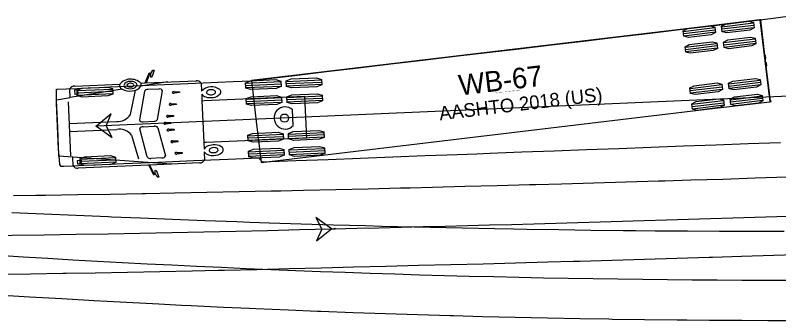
# Model space of a CAD drawing. Extents: x 973688 to 979179, y 703586 to 707602.
# Drawn here: x 977653.8 to 977732.6, y 704333.9 to 704365.4 of the extents above; entities that cross this region are included whole.
import ezdxf

# ---------------------------------------------------------------- set-up
doc = ezdxf.new("R2010")
doc.units = 0
doc.layers.add('0-NPLT', color=7, linetype='Continuous')
doc.layers.add('SB Left', color=7, linetype='Continuous')

msp = doc.modelspace()

# ---------------------------------------------------------------- linework, layer by layer
at = {"layer": '0-NPLT'}
for points in [[(977653.572, 704346.793), (977655.9, 704346.827), (977656.898, 704346.842), (977660.224, 704346.895), (977663.55, 704346.953), (977666.877, 704347.014), (977667.21, 704347.021), (977670.205, 704347.078), (977673.534, 704347.144), (977676.864, 704347.212), (977680.194, 704347.283), (977681.193, 704347.304), (977683.524, 704347.356), (977686.854, 704347.431), (977690.184, 704347.508), (977693.513, 704347.588), (977694.512, 704347.612), (977696.843, 704347.67), (977700.172, 704347.754), (977703.502, 704347.84), (977706.831, 704347.929), (977707.497, 704347.947), (977710.16, 704348.02), (977713.49, 704348.114), (977716.819, 704348.209), (977720.148, 704348.307), (977720.814, 704348.327), (977723.477, 704348.408), (977726.806, 704348.51), (977730.135, 704348.615), (977733.464, 704348.722)], [(977686.407, 704343.368), (977684.788, 704344.543), (977685.407, 704343.341), (977684.853, 704342.108), (977686.407, 704343.368)], [(977686.407, 704343.368), (977686.74, 704343.377)], [(977735.393, 704340.713), (977732.059, 704340.604), (977728.725, 704340.498), (977725.723, 704340.404), (977725.39, 704340.394), (977722.055, 704340.293), (977718.721, 704340.193), (977715.386, 704340.096), (977712.051, 704340.002), (977711.384, 704339.983), (977708.716, 704339.909), (977705.382, 704339.819), (977702.047, 704339.732), (977698.712, 704339.646), (977695.376, 704339.563), (977692.041, 704339.482), (977688.706, 704339.396), (977685.371, 704339.306), (977682.036, 704339.22), (977678.701, 704339.139), (977675.367, 704339.062), (977674.7, 704339.047), (977672.032, 704338.989), (977668.698, 704338.921), (977665.363, 704338.857), (977662.027, 704338.797), (977659.025, 704338.747), (977658.691, 704338.741), (977655.355, 704338.69), (977652.018, 704338.643)]]:
    msp.add_lwpolyline(points, dxfattribs=at)
msp.add_lwpolyline([(977686.407, 704343.368), (977684.788, 704344.543), (977685.407, 704343.341), (977684.853, 704342.108)], close=True, dxfattribs=at)
for centre in [(977686.407, 704343.368), (977686.407, 704343.368), (977686.74, 704343.377), (977686.74, 704343.377)]:
    msp.add_circle(centre, 0.0417, dxfattribs=at)
for centre, radius, start, end in [((977575.914, 709194.827), 4852.716, 271.308632, 273.03356), ((977617.268, 706926.991), 2584.548, 266.857855, 271.532896)]:
    msp.add_arc(centre, radius, start, end, dxfattribs=at)
at = {"layer": 'SB Left'}
for p, q in [((977730.628, 704364.933), (977725, 704364.262)), ((977726.674, 704364.231), (977729.951, 704364.622)), ((977730.627, 704364.933), (977731.634, 704356.493)), ((977730.698, 704364.941), (977730.628, 704364.933)), ((977730.7, 704364.919), (977730.698, 704364.941)), ((977730.703, 704364.895), (977730.703, 704364.896)), ((977731.134, 704361.285), (977730.703, 704364.895)), ((977725, 704364.262), (977678.141, 704358.671)), ((977722.702, 704363.757), (977725.979, 704364.148)), ((977722.729, 704363.529), (977726.006, 704363.92)), ((977722.757, 704363.302), (977726.033, 704363.693)), ((977726.701, 704364.003), (977729.978, 704364.394)), ((977726.728, 704363.776), (977730.005, 704364.167)), ((977726.87, 704362.592), (977730.146, 704362.983)), ((977722.898, 704362.119), (977726.174, 704362.51)), ((977722.925, 704361.891), (977726.202, 704362.282)), ((977726.897, 704362.365), (977730.173, 704362.756)), ((977726.924, 704362.137), (977730.201, 704362.528)), ((977722.952, 704361.663), (977726.229, 704362.054)), ((977731.201, 704360.722), (977731.131, 704360.713)), ((977731.138, 704361.249), (977731.134, 704361.285)), ((977731.208, 704361.257), (977731.138, 704361.249)), ((977731.138, 704361.249), (977731.17, 704360.985)), ((977731.232, 704360.465), (977731.17, 704360.982)), ((977731.208, 704361.256), (977731.208, 704361.257)), ((977731.24, 704360.991), (977731.208, 704361.256)), ((977800.288, 704359.966), (977662.142, 704353.954)), ((977668.106, 704359.749), (977667.88, 704359.019)), ((977667.986, 704359.746), (977668.105, 704359.751)), ((977668.105, 704359.751), (977668.106, 704359.749)), ((977731.233, 704360.458), (977731.264, 704360.194)), ((977731.264, 704360.194), (977731.334, 704360.202)), ((977731.268, 704360.159), (977731.264, 704360.194)), ((977731.699, 704356.549), (977731.268, 704360.159)), ((977731.334, 704360.204), (977731.302, 704360.469)), ((977731.334, 704360.202), (977731.334, 704360.204)), ((977667.166, 704358.437), (977667.54, 704359.359)), ((977667.628, 704359.344), (977667.262, 704358.432)), ((977667.664, 704359.358), (977667.628, 704359.345)), ((977667.628, 704359.345), (977667.628, 704359.344)), ((977667.665, 704359.359), (977667.664, 704359.358)), ((977667.666, 704359.359), (977667.665, 704359.359)), ((977667.745, 704359.363), (977667.666, 704359.359)), ((977667.672, 704359.409), (977667.758, 704359.414)), ((977667.744, 704359.391), (977667.759, 704359.414)), ((977667.746, 704359.363), (977667.744, 704359.391)), ((977667.746, 704359.362), (977667.745, 704359.363)), ((977667.777, 704359.015), (977667.746, 704359.362)), ((977667.758, 704359.414), (977667.761, 704359.416)), ((977667.761, 704359.416), (977667.984, 704359.743)), ((977667.88, 704359.019), (977667.777, 704359.015)), ((977667.984, 704359.743), (977667.986, 704359.746)), ((977659.905, 704358.11), (977664.545, 704358.313)), ((977666.729, 704358.409), (977667.154, 704358.427)), ((977669.51, 704358.53), (977666.738, 704358.089)), ((977667.154, 704358.427), (977667.166, 704358.437)), ((977667.262, 704358.432), (977667.162, 704358.427)), ((977667.262, 704358.432), (977672.434, 704358.658)), ((977672.957, 704358.41), (977672.994, 704357.565)), ((977677.529, 704358.402), (977681.192, 704358.562)), ((977677.539, 704358.173), (977681.202, 704358.333)), ((977678.141, 704358.671), (977678.644, 704354.451)), ((977681.725, 704358.585), (977685.388, 704358.746)), ((977681.735, 704358.356), (977685.398, 704358.517)), ((977681.745, 704358.127), (977685.408, 704358.288)), ((977723.405, 704357.865), (977726.682, 704358.256)), ((977727.377, 704358.339), (977730.654, 704358.73)), ((977727.404, 704358.112), (977730.681, 704358.503)), ((977727.431, 704357.884), (977730.708, 704358.275)), ((977659.435, 704356.937), (977659.398, 704357.793)), ((977664.796, 704357.78), (977659.436, 704356.928)), ((977660.238, 704357.715), (977659.882, 704357.699)), ((977659.882, 704357.699), (977659.9, 704357.287)), ((977660.146, 704357.641), (977663.809, 704357.801)), ((977660.156, 704357.412), (977663.819, 704357.572)), ((977660.256, 704357.303), (977660.238, 704357.715)), ((977665.664, 704355.178), (977666.191, 704357.684)), ((977667.098, 704357.567), (977666.582, 704354.606)), ((977668.59, 704357.798), (977667.46, 704357.748)), ((977668.453, 704354.655), (977668.968, 704357.616)), ((977670.17, 704357.534), (977670.721, 704357.519)), ((977670.725, 704357.429), (977670.178, 704357.366)), ((977670.721, 704357.519), (977670.725, 704357.429)), ((977677.549, 704357.944), (977681.212, 704358.104)), ((977723.432, 704357.638), (977726.709, 704358.029)), ((977723.459, 704357.41), (977726.736, 704357.801)), ((977658.018, 704356.702), (977659.434, 704356.928)), ((977658.021, 704356.639), (977658.018, 704356.702)), ((977658.146, 704353.779), (977658.021, 704356.639)), ((977659.434, 704356.928), (977659.435, 704356.937)), ((977659.9, 704357.287), (977660.256, 704357.303)), ((977660.166, 704357.183), (977663.829, 704357.343)), ((977673.007, 704357.284), (977673.037, 704356.598)), ((977673.037, 704356.598), (977673.275, 704356.608)), ((977673.037, 704356.598), (977673.226, 704352.272)), ((977673.275, 704356.608), (977683.627, 704357.061)), ((977677.601, 704356.753), (977681.264, 704356.914)), ((977677.611, 704356.524), (977681.274, 704356.685)), ((977681.797, 704356.937), (977685.46, 704357.097)), ((977681.807, 704356.708), (977685.47, 704356.868)), ((977681.817, 704356.479), (977685.48, 704356.639)), ((977683.627, 704357.061), (977683.721, 704354.898)), ((977723.601, 704356.227), (977726.877, 704356.618)), ((977727.572, 704356.701), (977730.849, 704357.092)), ((977727.6, 704356.473), (977730.876, 704356.864)), ((977727.627, 704356.246), (977730.904, 704356.637)), ((977659.231, 704356.465), (977659.474, 704350.908)), ((977669.838, 704356.3), (977670.389, 704356.285)), ((977670.393, 704356.196), (977669.845, 704356.132)), ((977670.389, 704356.285), (977670.393, 704356.196)), ((977677.621, 704356.295), (977681.284, 704356.456)), ((977679.148, 704350.231), (977726.007, 704355.822)), ((977723.628, 704355.999), (977726.905, 704356.39)), ((977723.655, 704355.772), (977726.932, 704356.163)), ((977726.007, 704355.822), (977731.634, 704356.494)), ((977731.634, 704356.494), (977731.704, 704356.502)), ((977731.699, 704356.548), (977731.699, 704356.549)), ((977731.704, 704356.502), (977731.702, 704356.524)), ((977669.557, 704355.07), (977670.108, 704355.054)), ((977670.108, 704355.054), (977670.112, 704354.965)), ((977682.466, 704354.039), (977682.395, 704355.654)), ((977659.328, 704354.248), (977664.215, 704354.462)), ((977666.961, 704354.424), (977668.09, 704354.473)), ((977669.28, 704354.35), (977669.831, 704354.335)), ((977669.835, 704354.245), (977669.287, 704354.182)), ((977670.112, 704354.965), (977669.565, 704354.901)), ((977669.831, 704354.335), (977669.835, 704354.245)), ((977678.644, 704354.451), (977679.148, 704350.231)), ((977683.721, 704354.898), (977683.816, 704352.735)), ((977658.271, 704350.918), (977658.146, 704353.779)), ((977659.364, 704353.414), (977664.251, 704353.628)), ((977667.394, 704350.787), (977666.622, 704353.692)), ((977666.983, 704353.906), (977668.113, 704353.956)), ((977668.49, 704353.807), (977669.262, 704350.902)), ((977669.619, 704353.658), (977670.17, 704353.643)), ((977670.174, 704353.553), (977669.627, 704353.49)), ((977670.17, 704353.643), (977670.174, 704353.553)), ((977665.758, 704353.041), (977666.498, 704350.604)), ((977683.816, 704352.735), (977673.464, 704352.282)), ((977677.766, 704352.973), (977681.43, 704353.134)), ((977677.776, 704352.745), (977681.44, 704352.905)), ((977677.786, 704352.516), (977681.45, 704352.676)), ((977681.962, 704353.157), (977685.626, 704353.318)), ((977681.972, 704352.928), (977685.636, 704353.089)), ((977681.982, 704352.699), (977685.646, 704352.86)), ((977669.981, 704352.454), (977670.557, 704352.441)), ((977670.561, 704352.351), (977669.989, 704352.286)), ((977670.557, 704352.441), (977670.561, 704352.351)), ((977673.464, 704352.282), (977673.226, 704352.271)), ((977673.226, 704352.271), (977673.256, 704351.586)), ((977670.445, 704351.257), (977670.996, 704351.242)), ((977671, 704351.152), (977670.452, 704351.089)), ((977670.996, 704351.242), (977671, 704351.152)), ((977673.268, 704351.304), (977673.305, 704350.46)), ((977677.839, 704351.325), (977681.502, 704351.485)), ((977677.849, 704351.096), (977681.512, 704351.256)), ((977682.035, 704351.509), (977685.698, 704351.669)), ((977682.045, 704351.28), (977685.708, 704351.44)), ((977682.055, 704351.051), (977685.718, 704351.211)), ((977658.274, 704350.855), (977658.271, 704350.918)), ((977659.704, 704350.755), (977658.274, 704350.855)), ((977659.706, 704350.746), (977659.704, 704350.755)), ((977669.882, 704350.038), (977659.706, 704350.754)), ((977659.744, 704349.89), (977659.706, 704350.746)), ((977660.2, 704350.437), (977660.556, 704350.453)), ((977660.218, 704350.025), (977660.2, 704350.437)), ((977660.455, 704350.565), (977664.118, 704350.724)), ((977660.465, 704350.336), (977664.128, 704350.495)), ((977660.556, 704350.453), (977660.574, 704350.041)), ((977668.901, 704350.688), (977667.772, 704350.638)), ((977677.859, 704350.867), (977681.522, 704351.028)), ((977660.574, 704350.041), (977660.218, 704350.025)), ((977667.526, 704349.935), (977660.277, 704349.618)), ((977660.475, 704350.107), (977664.138, 704350.266)), ((977667.539, 704349.927), (977667.526, 704349.935)), ((977667.634, 704349.94), (977667.534, 704349.936)), ((977667.992, 704349.04), (977667.539, 704349.927)), ((977672.805, 704350.166), (977667.634, 704349.94)), ((977667.634, 704349.94), (977668.078, 704349.063)), ((977668.078, 704349.063), (977668.078, 704349.062)), ((977668.078, 704349.062), (977668.115, 704349.052)), ((977668.115, 704349.052), (977668.116, 704349.052)), ((977668.116, 704349.052), (977668.117, 704349.052)), ((977668.117, 704349.052), (977668.197, 704349.055)), ((977668.214, 704349.005), (977668.128, 704349.002)), ((977668.197, 704349.056), (977668.198, 704349.404)), ((977668.197, 704349.055), (977668.197, 704349.056)), ((977668.197, 704349.055), (977668.197, 704349.027)), ((977668.197, 704349.027), (977668.215, 704349.005)), ((977668.198, 704349.404), (977668.301, 704349.409)), ((977668.216, 704349.003), (977668.214, 704349.005)), ((977668.468, 704348.697), (977668.216, 704349.003)), ((977668.301, 704349.409), (977668.589, 704348.701)), ((977668.47, 704348.694), (977668.468, 704348.697)), ((977668.589, 704348.7), (977668.47, 704348.694)), ((977668.589, 704348.701), (977668.589, 704348.7))]:
    msp.add_line(p, q, dxfattribs=at)
for points in [[(977732.756, 704352.26), (977729.417, 704352.135), (977726.08, 704352.011), (977722.744, 704351.887), (977719.409, 704351.763), (977716.073, 704351.64), (977712.736, 704351.516), (977709.4, 704351.391), (977706.065, 704351.266), (977702.73, 704351.141), (977701.397, 704351.09), (977699.397, 704351.014), (977696.065, 704350.887), (977692.733, 704350.76), (977689.403, 704350.631), (977686.071, 704350.502), (977682.714, 704350.371), (977679.277, 704350.236), (977678.917, 704350.677), (977675.742, 704350.539), (977672.15, 704350.383), (977668.536, 704350.226), (977664.986, 704350.072), (977662.006, 704349.943), (977660.836, 704349.892), (977659.79, 704349.846), (977658.784, 704349.803), (977658.492, 704349.79), (977658.369, 704349.994), (977658.264, 704351.298), (977658.242, 704351.585), (977658.033, 704356.354), (977658.03, 704357.778), (977658.123, 704357.782), (977659.046, 704357.822), (977660.167, 704357.871), (977661.31, 704357.921), (977662.457, 704357.971), (977663.577, 704358.02), (977666.717, 704358.158), (977670, 704358.301), (977673.153, 704358.439), (977676.241, 704358.574), (977678.109, 704358.656), (977679.371, 704358.818), (977682.595, 704359.202), (977685.891, 704359.596), (977689.208, 704359.991), (977692.525, 704360.387), (977695.841, 704360.783), (977699.156, 704361.178), (977702.47, 704361.574), (977705.783, 704361.969), (977709.095, 704362.364), (977712.405, 704362.759), (977715.715, 704363.154), (977719.026, 704363.549), (977722.337, 704363.944), (977725.648, 704364.339), (977727.303, 704364.537), (977728.957, 704364.739), (977732.261, 704365.158), (977734.241, 704365.419)], [(977662.142, 704353.954), (977663.78, 704352.806), (977663.141, 704353.997), (977663.674, 704355.239), (977662.142, 704353.954)], [(977653.417, 704345.066), (977656.73, 704344.913), (977660.048, 704344.765), (977663.367, 704344.623), (977663.699, 704344.609), (977666.687, 704344.485), (977670.008, 704344.354), (977673.328, 704344.228), (977676.648, 704344.109), (977677.977, 704344.063), (977679.969, 704343.996), (977683.289, 704343.889), (977686.61, 704343.789), (977689.931, 704343.695), (977691.591, 704343.651), (977693.251, 704343.609), (977696.572, 704343.529), (977699.893, 704343.456), (977703.214, 704343.391), (977705.207, 704343.355), (977706.535, 704343.332), (977709.857, 704343.281), (977713.178, 704343.237), (977716.499, 704343.201), (977717.828, 704343.189), (977719.82, 704343.173), (977723.142, 704343.152), (977726.463, 704343.138), (977729.784, 704343.132), (977730.449, 704343.132), (977733.106, 704343.135)], [(977712.035, 704334.072), (977708.692, 704334.135), (977707.02, 704334.169), (977705.348, 704334.206), (977702.005, 704334.286), (977698.996, 704334.366), (977698.662, 704334.375), (977695.319, 704334.473), (977691.977, 704334.579), (977688.635, 704334.695), (977685.294, 704334.819), (977684.959, 704334.831), (977681.952, 704334.951), (977678.612, 704335.093), (977677.943, 704335.122), (977675.271, 704335.244), (977671.931, 704335.403), (977670.93, 704335.453), (977668.592, 704335.571), (977665.254, 704335.749), (977663.251, 704335.859), (977661.916, 704335.935), (977658.577, 704336.124), (977655.236, 704336.314), (977651.892, 704336.503)], [(977735.444, 704333.874), (977732.1, 704333.876), (977731.431, 704333.877), (977728.756, 704333.887), (977725.411, 704333.907), (977723.07, 704333.926), (977722.067, 704333.935), (977718.723, 704333.972), (977715.379, 704334.017), (977715.045, 704334.022), (977712.035, 704334.072)]]:
    msp.add_lwpolyline(points, dxfattribs=at)
for points in [[(977726.735, 704363.719), (977726.667, 704364.287), (977727.106, 704364.513), (977729.465, 704364.795), (977729.944, 704364.678), (977730.012, 704364.11), (977729.573, 704363.884), (977727.214, 704363.603)], [(977722.763, 704363.245), (977722.695, 704363.813), (977723.134, 704364.039), (977725.493, 704364.321), (977725.972, 704364.204), (977726.04, 704363.636), (977725.602, 704363.411), (977723.242, 704363.129)], [(977726.931, 704362.081), (977726.863, 704362.649), (977727.301, 704362.875), (977729.66, 704363.156), (977730.14, 704363.04), (977730.207, 704362.472), (977729.769, 704362.246), (977727.41, 704361.965)], [(977722.959, 704361.607), (977722.891, 704362.175), (977723.329, 704362.401), (977725.689, 704362.682), (977726.168, 704362.566), (977726.235, 704361.998), (977725.797, 704361.772), (977723.438, 704361.491)], [(977677.551, 704357.887), (977677.526, 704358.458), (977678.032, 704358.653), (977680.669, 704358.768), (977681.19, 704358.619), (977681.215, 704358.047), (977680.709, 704357.853), (977678.072, 704357.737)], [(977681.747, 704358.071), (977681.722, 704358.642), (977682.228, 704358.837), (977684.865, 704358.952), (977685.385, 704358.802), (977685.41, 704358.231), (977684.905, 704358.036), (977682.268, 704357.921)], [(977723.466, 704357.354), (977723.398, 704357.922), (977723.837, 704358.148), (977726.196, 704358.429), (977726.675, 704358.313), (977726.743, 704357.745), (977726.305, 704357.519), (977723.945, 704357.238)], [(977727.438, 704357.828), (977727.37, 704358.396), (977727.809, 704358.622), (977730.168, 704358.903), (977730.647, 704358.787), (977730.715, 704358.219), (977730.276, 704357.993), (977727.917, 704357.711)], [(977660.168, 704357.127), (977660.143, 704357.698), (977660.649, 704357.892), (977663.286, 704358.007), (977663.806, 704357.857), (977663.831, 704357.286), (977663.326, 704357.091), (977660.688, 704356.977)], [(977677.624, 704356.239), (977677.598, 704356.81), (977678.104, 704357.005), (977680.741, 704357.12), (977681.262, 704356.97), (977681.287, 704356.399), (977680.781, 704356.204), (977678.144, 704356.089)], [(977681.819, 704356.422), (977681.794, 704356.994), (977682.3, 704357.188), (977684.937, 704357.304), (977685.458, 704357.154), (977685.483, 704356.583), (977684.977, 704356.388), (977682.34, 704356.272)], [(977723.662, 704355.716), (977723.594, 704356.283), (977724.032, 704356.509), (977726.391, 704356.791), (977726.871, 704356.674), (977726.938, 704356.106), (977726.5, 704355.881), (977724.141, 704355.599)], [(977727.633, 704356.189), (977727.566, 704356.757), (977728.004, 704356.983), (977730.363, 704357.265), (977730.842, 704357.148), (977730.91, 704356.58), (977730.472, 704356.355), (977728.113, 704356.073)], [(977662.142, 704353.954), (977663.78, 704352.806), (977663.141, 704353.997), (977663.674, 704355.239)], [(977681.985, 704352.642), (977681.96, 704353.214), (977682.465, 704353.409), (977685.103, 704353.524), (977685.623, 704353.374), (977685.648, 704352.803), (977685.143, 704352.608), (977682.505, 704352.493)], [(977677.789, 704352.459), (977677.764, 704353.03), (977678.269, 704353.225), (977680.907, 704353.34), (977681.427, 704353.191), (977681.452, 704352.619), (977680.947, 704352.425), (977678.309, 704352.309)], [(977682.057, 704350.994), (977682.032, 704351.566), (977682.537, 704351.76), (977685.175, 704351.876), (977685.695, 704351.726), (977685.72, 704351.154), (977685.215, 704350.96), (977682.577, 704350.844)], [(977677.861, 704350.81), (977677.836, 704351.382), (977678.341, 704351.576), (977680.979, 704351.692), (977681.499, 704351.542), (977681.524, 704350.971), (977681.019, 704350.776), (977678.381, 704350.661)], [(977660.478, 704350.05), (977660.453, 704350.621), (977660.958, 704350.816), (977663.596, 704350.931), (977664.116, 704350.781), (977664.141, 704350.209), (977663.635, 704350.015), (977660.998, 704349.9)]]:
    msp.add_lwpolyline(points, close=True, dxfattribs=at)
for centre, radius in [((977730.736, 704364.912), 0.0266), ((977731.734, 704356.54), 0.0266), ((977681.553, 704354.798), 0.424), ((977662.142, 704353.954), 0.0417)]:
    msp.add_circle(centre, radius, dxfattribs=at)
for centre, radius, start, end in [((977732.708, 704365.159), 2.022, 186.80393, 187.48769), ((977731.205, 704360.987), 0.0354, 11.09546, 183.28093), ((977731.205, 704360.987), 0.0352, 187.77825, 6.77866), ((977731.267, 704360.465), 0.0352, 6.8292, 185.8296), ((977731.267, 704360.464), 0.0353, 190.14011, 8.48976), ((977667.59, 704359.374), 0.0522, 91.38894, 196.24356), ((977667.611, 704359.321), 0.108, 55.48267, 101.66517), ((977664.961, 704358.172), 0.425, 160.56928, 247.10564), ((977665.682, 704357.289), 1.53, 46.99908, 138.00813), ((977665.557, 704357.947), 0.634, 83.09021, 159.09192), ((977665.324, 704358.24), 0.366, 190.55868, 263.03967), ((977665.516, 704358.146), 0.223, 99.74124, 169.34374), ((977665.453, 704358.208), 0.158, 187.47756, 248.99031), ((977665.663, 704357.806), 0.589, 65.26187, 108.24458), ((977665.7, 704357.549), 1.03, 65.32999, 93.7165), ((977665.749, 704358.285), 0.263, 271.44125, 345.34318), ((977665.835, 704358.188), 0.17, 10.1754, 64.23974), ((977665.904, 704358.324), 0.44, 284.30059, 348.11343), ((977666.021, 704358.187), 0.317, 8.35654, 69.94894), ((977666.424, 704358.237), 0.347, 334.83355, 29.64414), ((977672.461, 704358.04), 0.619, 36.66665, 92.50836), ((977659.855, 704357.627), 0.486, 84.09227, 160.04338), ((977665.584, 704359.291), 1.704, 242.42703, 278.33509), ((977665.615, 704359.018), 1.189, 253.63754, 289.52686), ((977665.634, 704358.585), 0.575, 245.58146, 282.15179), ((977665.807, 704358.741), 1.136, 271.21088, 325.01345), ((977667.426, 704357.363), 0.387, 84.94153, 148.17349), ((977668.668, 704357.475), 0.332, 25.16294, 103.58494), ((977670.121, 704357.385), 0.157, 71.8507, 158.96036), ((977670.128, 704357.543), 0.184, 213.66115, 285.55316), ((977673.9, 704356.88), 1.136, 88.08511, 142.87641), ((977673.676, 704357.451), 0.169, 143.9533, 244.07202), ((977673.925, 704357.197), 0.522, 90.33685, 137.50098), ((977674.01, 704357.061), 0.664, 59.3808, 97.60251), ((977674.051, 704356.603), 1.416, 57.51034, 94.57819), ((977674.116, 704357.599), 0.362, 279.1688, 328.20978), ((977674.268, 704357.481), 0.172, 335.05415, 62.20474), ((977674.634, 704357.501), 0.346, 322.10059, 59.11364), ((977673.61, 704357.693), 0.729, 214.18386, 256.69786), ((977673.922, 704358.646), 1.73, 253.8812, 278.6797), ((977673.956, 704357.94), 0.732, 241.09808, 287.33252), ((977674.08, 704358.067), 1.136, 275.22163, 316.74238), ((977669.789, 704356.151), 0.157, 71.8507, 158.96036), ((977669.796, 704356.31), 0.184, 213.66115, 285.55316), ((977681.623, 704354.811), 1.143, 47.50634, 317.50634), ((977731.735, 704356.54), 0.0363, 205.88137, 167.04272), ((977664.371, 704355.97), 1.517, 264.08639, 328.5138), ((977669.509, 704354.92), 0.157, 71.8507, 158.96036), ((977666.862, 704354.703), 0.296, 199.2251, 289.52278), ((977668.124, 704354.859), 0.387, 264.94398, 328.17104), ((977669.231, 704354.201), 0.157, 71.8507, 158.96036), ((977669.226, 704354.326), 0.157, 206.05232, 293.16198), ((977669.515, 704355.079), 0.184, 213.66115, 285.55316), ((977664.538, 704352.139), 1.517, 36.49888, 100.9263), ((977666.909, 704353.62), 0.296, 75.48991, 165.78758), ((977668.18, 704353.575), 0.387, 36.84164, 100.06871), ((977669.586, 704353.477), 0.184, 79.45952, 151.35154), ((977669.565, 704353.634), 0.157, 206.05232, 293.16198), ((977669.973, 704352.275), 0.184, 79.45952, 151.35154), ((977669.952, 704352.433), 0.157, 206.05232, 293.16198), ((977673.893, 704351.231), 0.729, 108.31483, 150.82882), ((977674.287, 704350.308), 1.73, 86.33298, 111.13149), ((977674.394, 704350.899), 1.136, 48.27031, 89.79105), ((977670.411, 704351.076), 0.184, 79.45952, 151.35154), ((977670.391, 704351.233), 0.157, 206.05232, 293.16198), ((977674.111, 704352.066), 1.136, 222.13628, 276.92757), ((977673.938, 704351.478), 0.169, 120.94067, 221.05939), ((977674.163, 704351.752), 0.522, 227.51171, 274.67583), ((977674.259, 704351.015), 0.732, 77.68016, 123.9146), ((977674.236, 704351.895), 0.664, 267.41017, 305.63189), ((977674.237, 704352.355), 1.416, 270.43449, 307.50235), ((977674.389, 704351.369), 0.362, 36.8029, 85.84388), ((977674.53, 704351.5), 0.172, 302.80794, 29.95854), ((977674.897, 704351.511), 0.346, 305.89904, 42.91209), ((977667.704, 704351.019), 0.387, 216.83919, 280.07116), ((977668.951, 704351.016), 0.332, 261.42775, 339.84975), ((977672.778, 704350.785), 0.619, 272.50432, 328.34603), ((977660.184, 704350.095), 0.486, 204.96931, 280.92041), ((977668.043, 704349.03), 0.0522, 168.76913, 273.62374), ((977668.059, 704349.085), 0.108, 263.34751, 309.53001), ((977734.132, 705652.213), 1314.152, 266.306669, 273.447933)]:
    msp.add_arc(centre, radius, start, end, dxfattribs=at)
for centre, major_axis, start_param, end_param in [((977667.605, 704359.385), (-0.0781, -0.0034), 0.569648, 1.840391), ((977667.605, 704359.385), (-0.0781, -0.0034), 2.398717, 3.668019), ((977668.059, 704349.021), (0.0781, 0.0034), 1.301202, 2.571945), ((977668.059, 704349.021), (-0.0781, -0.0034), 2.615166, 3.884468)]:
    msp.add_ellipse(centre, major_axis=major_axis, ratio=0.544872, start_param=start_param, end_param=end_param, dxfattribs=at)

# ---------------------------------------------------------------- texts
for s, height, p in [('WB-67', 2.125, (977699.663, 704357.13)), ('AASHTO 2018 (US)', 1.41667, (977697.599, 704354.565)), ('(c) 2022 Transoft Solutions, Inc. All rights reserved.', 0.085, (977703.235, 704357.342))]:
    msp.add_text(s, height=height, rotation=6.80393, dxfattribs=at).set_placement(p)

doc.saveas('drawing.dxf')
